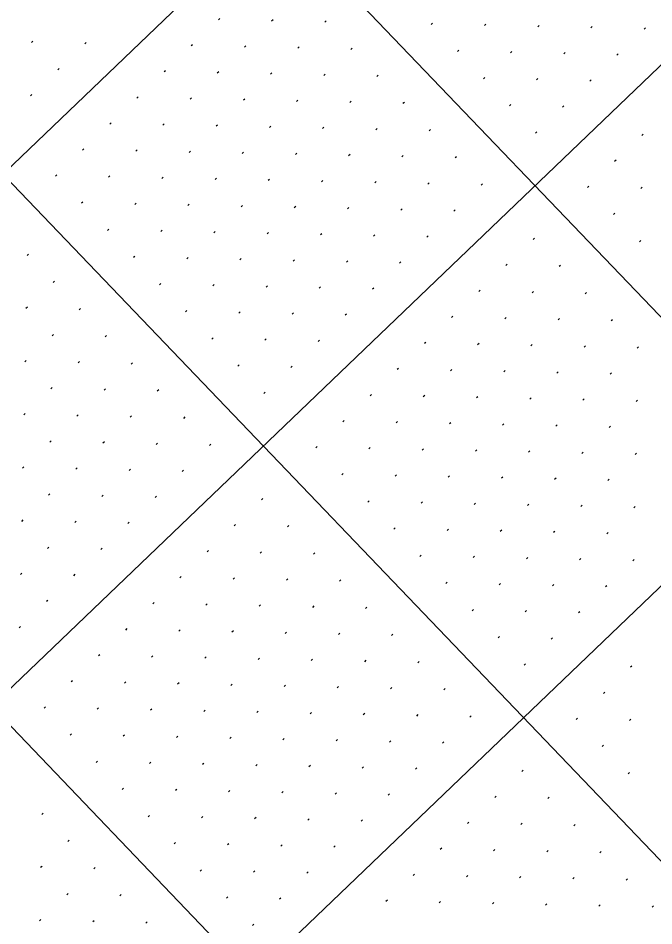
# Model space of a CAD drawing. Extents: x 2148987 to 2151117, y 142806 to 144993.
# Drawn here: x 2150127.1 to 2150211.6, y 144384 to 144504.6 of the extents above; entities that cross this region are included whole.
import ezdxf

# ---------------------------------------------------------------- set-up
doc = ezdxf.new("R2010")
doc.units = 0
doc.layers.add('PR_PIER_PH3', color=7, linetype='Continuous')
doc.layers.add('SHT_Profile_Grid_Minor', color=7, linetype='Continuous')

msp = doc.modelspace()

# ---------------------------------------------------------------- linework, layer by layer
at = {"layer": 'PR_PIER_PH3'}
for p, q in [((2150296.56, 144648.16), (2149159.43, 143558.42)), ((2150331.16, 144612.07), (2149194.02, 143522.32)), ((2150092, 144590.63), (2150413.73, 144254.91)), ((2150365.75, 144575.97), (2149228.62, 143486.22)), ((2150055.9, 144556.04), (2150377.63, 144220.31)), ((2150019.8, 144521.44), (2150341.53, 144185.72))]:
    msp.add_line(p, q, dxfattribs=at)
at = {"layer": 'SHT_Profile_Grid_Minor'}
for p, q in [((2150153.91, 144504.53), (2150153.73, 144504.36)), ((2150160.98, 144504.38), (2150160.8, 144504.21)), ((2150168.05, 144504.23), (2150167.87, 144504.06)), ((2150182.19, 144503.93), (2150182.01, 144503.76)), ((2150189.26, 144503.78), (2150189.08, 144503.61)), ((2150196.33, 144503.63), (2150196.15, 144503.46)), ((2150203.4, 144503.48), (2150203.21, 144503.3)), ((2150210.46, 144503.33), (2150210.28, 144503.15)), ((2150129.09, 144501.52), (2150128.91, 144501.35)), ((2150136.16, 144501.37), (2150135.98, 144501.2)), ((2150150.3, 144501.07), (2150150.12, 144500.9)), ((2150157.37, 144500.92), (2150157.19, 144500.75)), ((2150164.44, 144500.77), (2150164.26, 144500.6)), ((2150171.51, 144500.62), (2150171.33, 144500.45)), ((2150185.65, 144500.32), (2150185.47, 144500.15)), ((2150192.72, 144500.17), (2150192.54, 144500)), ((2150199.79, 144500.02), (2150199.6, 144499.85)), ((2150206.85, 144499.87), (2150206.67, 144499.69)), ((2150132.55, 144497.91), (2150132.37, 144497.74)), ((2150146.69, 144497.61), (2150146.51, 144497.44)), ((2150153.76, 144497.46), (2150153.58, 144497.29)), ((2150160.83, 144497.31), (2150160.65, 144497.14)), ((2150167.9, 144497.16), (2150167.72, 144496.99)), ((2150174.97, 144497.01), (2150174.79, 144496.84)), ((2150189.11, 144496.71), (2150188.93, 144496.54)), ((2150196.18, 144496.56), (2150195.99, 144496.39)), ((2150203.24, 144496.41), (2150203.06, 144496.24)), ((2150128.94, 144494.45), (2150128.76, 144494.28)), ((2150143.08, 144494.15), (2150142.9, 144493.98)), ((2150150.15, 144494), (2150149.97, 144493.83)), ((2150157.22, 144493.85), (2150157.04, 144493.68)), ((2150164.29, 144493.7), (2150164.11, 144493.53)), ((2150171.36, 144493.55), (2150171.18, 144493.38)), ((2150178.43, 144493.4), (2150178.25, 144493.23)), ((2150192.57, 144493.1), (2150192.38, 144492.93)), ((2150199.63, 144492.95), (2150199.45, 144492.78)), ((2150139.47, 144490.69), (2150139.29, 144490.52)), ((2150146.54, 144490.54), (2150146.36, 144490.37)), ((2150153.61, 144490.39), (2150153.43, 144490.22)), ((2150160.68, 144490.24), (2150160.5, 144490.07)), ((2150167.75, 144490.09), (2150167.57, 144489.92)), ((2150174.82, 144489.94), (2150174.64, 144489.77)), ((2150181.89, 144489.79), (2150181.71, 144489.62)), ((2150196.02, 144489.49), (2150195.84, 144489.32)), ((2150210.16, 144489.19), (2150209.98, 144489.02)), ((2150135.86, 144487.23), (2150135.68, 144487.06)), ((2150142.93, 144487.08), (2150142.75, 144486.91)), ((2150150, 144486.93), (2150149.82, 144486.76)), ((2150157.07, 144486.78), (2150156.89, 144486.61)), ((2150164.14, 144486.63), (2150163.96, 144486.46)), ((2150171.21, 144486.48), (2150171.03, 144486.31)), ((2150178.28, 144486.33), (2150178.1, 144486.16)), ((2150185.35, 144486.18), (2150185.16, 144486.01)), ((2150206.55, 144485.73), (2150206.37, 144485.56)), ((2150132.25, 144483.77), (2150132.07, 144483.6)), ((2150139.32, 144483.62), (2150139.14, 144483.45)), ((2150146.39, 144483.47), (2150146.21, 144483.3)), ((2150153.46, 144483.32), (2150153.28, 144483.15)), ((2150160.53, 144483.17), (2150160.35, 144483)), ((2150167.6, 144483.02), (2150167.42, 144482.85)), ((2150174.67, 144482.87), (2150174.49, 144482.7)), ((2150181.74, 144482.72), (2150181.55, 144482.55)), ((2150188.8, 144482.57), (2150188.62, 144482.4)), ((2150202.94, 144482.27), (2150202.76, 144482.1)), ((2150210.01, 144482.12), (2150209.83, 144481.95)), ((2150135.71, 144480.16), (2150135.53, 144479.99)), ((2150142.78, 144480.01), (2150142.6, 144479.84)), ((2150149.85, 144479.86), (2150149.67, 144479.69)), ((2150156.92, 144479.71), (2150156.74, 144479.54)), ((2150163.99, 144479.56), (2150163.81, 144479.39)), ((2150171.06, 144479.41), (2150170.88, 144479.24)), ((2150178.13, 144479.26), (2150177.95, 144479.09)), ((2150185.19, 144479.11), (2150185.01, 144478.94)), ((2150206.4, 144478.66), (2150206.22, 144478.49)), ((2150139.17, 144476.55), (2150138.99, 144476.38)), ((2150146.24, 144476.4), (2150146.06, 144476.23)), ((2150153.31, 144476.25), (2150153.13, 144476.08)), ((2150160.38, 144476.1), (2150160.2, 144475.93)), ((2150167.45, 144475.95), (2150167.27, 144475.78)), ((2150174.52, 144475.8), (2150174.34, 144475.63)), ((2150181.59, 144475.65), (2150181.4, 144475.48)), ((2150195.72, 144475.35), (2150195.54, 144475.18)), ((2150209.86, 144475.05), (2150209.68, 144474.88)), ((2150128.49, 144473.24), (2150128.31, 144473.07)), ((2150142.63, 144472.94), (2150142.45, 144472.77)), ((2150149.7, 144472.79), (2150149.52, 144472.62)), ((2150156.77, 144472.64), (2150156.59, 144472.47)), ((2150163.84, 144472.49), (2150163.66, 144472.32)), ((2150170.91, 144472.34), (2150170.73, 144472.17)), ((2150177.98, 144472.19), (2150177.79, 144472.02)), ((2150192.11, 144471.89), (2150191.93, 144471.72)), ((2150199.18, 144471.74), (2150199, 144471.57)), ((2150131.95, 144469.63), (2150131.77, 144469.46)), ((2150146.09, 144469.33), (2150145.91, 144469.16)), ((2150153.16, 144469.18), (2150152.98, 144469.01)), ((2150160.23, 144469.03), (2150160.05, 144468.86)), ((2150167.3, 144468.88), (2150167.12, 144468.71)), ((2150174.37, 144468.73), (2150174.18, 144468.56)), ((2150188.5, 144468.43), (2150188.32, 144468.26)), ((2150195.57, 144468.28), (2150195.39, 144468.11)), ((2150202.64, 144468.13), (2150202.46, 144467.96)), ((2150128.34, 144466.18), (2150128.16, 144466)), ((2150135.41, 144466.02), (2150135.23, 144465.85)), ((2150149.55, 144465.72), (2150149.37, 144465.55)), ((2150156.62, 144465.57), (2150156.44, 144465.4)), ((2150163.69, 144465.42), (2150163.51, 144465.25)), ((2150170.76, 144465.27), (2150170.57, 144465.1)), ((2150184.89, 144464.97), (2150184.71, 144464.8)), ((2150191.96, 144464.82), (2150191.78, 144464.65)), ((2150199.03, 144464.67), (2150198.85, 144464.5)), ((2150206.1, 144464.52), (2150205.92, 144464.35)), ((2150131.8, 144462.57), (2150131.62, 144462.39)), ((2150138.87, 144462.41), (2150138.69, 144462.24)), ((2150153.01, 144462.11), (2150152.83, 144461.94)), ((2150160.08, 144461.96), (2150159.9, 144461.79)), ((2150167.15, 144461.81), (2150166.96, 144461.64)), ((2150181.28, 144461.51), (2150181.1, 144461.34)), ((2150188.35, 144461.36), (2150188.17, 144461.19)), ((2150195.42, 144461.21), (2150195.24, 144461.04)), ((2150202.49, 144461.06), (2150202.31, 144460.89)), ((2150209.56, 144460.91), (2150209.38, 144460.74)), ((2150128.19, 144459.11), (2150128.01, 144458.93)), ((2150135.26, 144458.96), (2150135.08, 144458.78)), ((2150142.33, 144458.8), (2150142.15, 144458.63)), ((2150156.47, 144458.5), (2150156.29, 144458.33)), ((2150163.54, 144458.35), (2150163.35, 144458.18)), ((2150177.67, 144458.05), (2150177.49, 144457.88)), ((2150184.74, 144457.9), (2150184.56, 144457.73)), ((2150191.81, 144457.75), (2150191.63, 144457.58)), ((2150198.88, 144457.6), (2150198.7, 144457.43)), ((2150205.95, 144457.45), (2150205.77, 144457.28)), ((2150131.65, 144455.5), (2150131.47, 144455.32)), ((2150138.72, 144455.35), (2150138.54, 144455.17)), ((2150145.79, 144455.2), (2150145.61, 144455.02)), ((2150159.93, 144454.89), (2150159.74, 144454.72)), ((2150174.06, 144454.59), (2150173.88, 144454.42)), ((2150181.13, 144454.44), (2150180.95, 144454.27)), ((2150188.2, 144454.29), (2150188.02, 144454.12)), ((2150195.27, 144454.14), (2150195.09, 144453.97)), ((2150202.34, 144453.99), (2150202.16, 144453.82)), ((2150209.41, 144453.84), (2150209.23, 144453.67)), ((2150128.04, 144452.04), (2150127.86, 144451.86)), ((2150135.11, 144451.89), (2150134.93, 144451.71)), ((2150142.18, 144451.74), (2150142, 144451.56)), ((2150149.25, 144451.59), (2150149.07, 144451.41)), ((2150170.45, 144451.13), (2150170.27, 144450.96)), ((2150177.52, 144450.98), (2150177.34, 144450.81)), ((2150184.59, 144450.83), (2150184.41, 144450.66)), ((2150191.66, 144450.68), (2150191.48, 144450.51)), ((2150198.73, 144450.53), (2150198.55, 144450.36)), ((2150205.8, 144450.38), (2150205.62, 144450.21)), ((2150131.5, 144448.43), (2150131.32, 144448.25)), ((2150138.57, 144448.28), (2150138.39, 144448.1)), ((2150145.64, 144448.13), (2150145.46, 144447.95)), ((2150152.71, 144447.98), (2150152.52, 144447.8)), ((2150166.84, 144447.67), (2150166.66, 144447.5)), ((2150173.91, 144447.52), (2150173.73, 144447.35)), ((2150180.98, 144447.37), (2150180.8, 144447.2)), ((2150188.05, 144447.22), (2150187.87, 144447.05)), ((2150195.12, 144447.07), (2150194.94, 144446.9)), ((2150202.19, 144446.92), (2150202.01, 144446.75)), ((2150209.26, 144446.77), (2150209.08, 144446.6)), ((2150127.89, 144444.97), (2150127.71, 144444.79)), ((2150134.96, 144444.82), (2150134.78, 144444.64)), ((2150142.03, 144444.67), (2150141.85, 144444.49)), ((2150149.1, 144444.52), (2150148.91, 144444.34)), ((2150170.3, 144444.06), (2150170.12, 144443.89)), ((2150177.37, 144443.91), (2150177.19, 144443.74)), ((2150184.44, 144443.76), (2150184.26, 144443.59)), ((2150191.51, 144443.61), (2150191.33, 144443.44)), ((2150198.58, 144443.46), (2150198.4, 144443.29)), ((2150205.65, 144443.31), (2150205.47, 144443.14)), ((2150131.35, 144441.36), (2150131.17, 144441.18)), ((2150138.42, 144441.21), (2150138.24, 144441.03)), ((2150145.49, 144441.06), (2150145.31, 144440.88)), ((2150159.62, 144440.76), (2150159.44, 144440.58)), ((2150173.76, 144440.45), (2150173.58, 144440.28)), ((2150180.83, 144440.3), (2150180.65, 144440.13)), ((2150187.9, 144440.15), (2150187.72, 144439.98)), ((2150194.97, 144440), (2150194.79, 144439.83)), ((2150202.04, 144439.85), (2150201.86, 144439.68)), ((2150209.11, 144439.7), (2150208.93, 144439.53)), ((2150127.74, 144437.9), (2150127.56, 144437.72)), ((2150134.81, 144437.75), (2150134.63, 144437.57)), ((2150141.88, 144437.6), (2150141.7, 144437.42)), ((2150156.01, 144437.3), (2150155.83, 144437.12)), ((2150163.08, 144437.15), (2150162.9, 144436.97)), ((2150177.22, 144436.84), (2150177.04, 144436.67)), ((2150184.29, 144436.69), (2150184.11, 144436.52)), ((2150191.36, 144436.54), (2150191.18, 144436.37)), ((2150198.43, 144436.39), (2150198.25, 144436.22)), ((2150205.5, 144436.24), (2150205.32, 144436.07)), ((2150131.2, 144434.29), (2150131.02, 144434.11)), ((2150138.27, 144434.14), (2150138.09, 144433.96)), ((2150152.4, 144433.84), (2150152.22, 144433.66)), ((2150159.47, 144433.69), (2150159.29, 144433.51)), ((2150166.54, 144433.54), (2150166.36, 144433.36)), ((2150180.68, 144433.23), (2150180.5, 144433.06)), ((2150187.75, 144433.08), (2150187.57, 144432.91)), ((2150194.82, 144432.93), (2150194.64, 144432.76)), ((2150201.89, 144432.78), (2150201.71, 144432.61)), ((2150208.96, 144432.63), (2150208.78, 144432.46)), ((2150127.59, 144430.83), (2150127.41, 144430.66)), ((2150134.66, 144430.68), (2150134.48, 144430.5)), ((2150148.79, 144430.38), (2150148.61, 144430.2)), ((2150155.86, 144430.23), (2150155.68, 144430.05)), ((2150162.93, 144430.08), (2150162.75, 144429.9)), ((2150170, 144429.93), (2150169.82, 144429.75)), ((2150184.14, 144429.62), (2150183.96, 144429.45)), ((2150191.21, 144429.47), (2150191.03, 144429.3)), ((2150198.28, 144429.32), (2150198.1, 144429.15)), ((2150205.35, 144429.17), (2150205.17, 144429)), ((2150131.05, 144427.22), (2150130.87, 144427.05)), ((2150145.18, 144426.92), (2150145, 144426.74)), ((2150152.25, 144426.77), (2150152.07, 144426.59)), ((2150159.32, 144426.62), (2150159.14, 144426.44)), ((2150166.39, 144426.47), (2150166.21, 144426.29)), ((2150173.46, 144426.32), (2150173.28, 144426.14)), ((2150187.6, 144426.01), (2150187.42, 144425.84)), ((2150194.67, 144425.86), (2150194.49, 144425.69)), ((2150201.74, 144425.71), (2150201.56, 144425.54)), ((2150127.44, 144423.76), (2150127.26, 144423.59)), ((2150141.57, 144423.46), (2150141.39, 144423.28)), ((2150148.64, 144423.31), (2150148.46, 144423.13)), ((2150155.71, 144423.16), (2150155.53, 144422.98)), ((2150162.78, 144423.01), (2150162.6, 144422.83)), ((2150169.85, 144422.86), (2150169.67, 144422.68)), ((2150176.92, 144422.71), (2150176.74, 144422.53)), ((2150191.06, 144422.4), (2150190.88, 144422.23)), ((2150198.13, 144422.25), (2150197.95, 144422.08)), ((2150137.96, 144420), (2150137.78, 144419.83)), ((2150145.03, 144419.85), (2150144.85, 144419.67)), ((2150152.1, 144419.7), (2150151.92, 144419.52)), ((2150159.17, 144419.55), (2150158.99, 144419.37)), ((2150166.24, 144419.4), (2150166.06, 144419.22)), ((2150173.31, 144419.25), (2150173.13, 144419.07)), ((2150180.38, 144419.1), (2150180.2, 144418.92)), ((2150194.52, 144418.79), (2150194.34, 144418.62)), ((2150208.66, 144418.49), (2150208.48, 144418.32)), ((2150134.35, 144416.54), (2150134.17, 144416.37)), ((2150141.42, 144416.39), (2150141.24, 144416.22)), ((2150148.49, 144416.24), (2150148.31, 144416.06)), ((2150155.56, 144416.09), (2150155.38, 144415.91)), ((2150162.63, 144415.94), (2150162.45, 144415.76)), ((2150169.7, 144415.79), (2150169.52, 144415.61)), ((2150176.77, 144415.64), (2150176.59, 144415.46)), ((2150183.84, 144415.49), (2150183.66, 144415.31)), ((2150205.05, 144415.03), (2150204.87, 144414.86)), ((2150130.74, 144413.08), (2150130.56, 144412.91)), ((2150137.81, 144412.93), (2150137.63, 144412.76)), ((2150144.88, 144412.78), (2150144.7, 144412.61)), ((2150151.95, 144412.63), (2150151.77, 144412.45)), ((2150159.02, 144412.48), (2150158.84, 144412.3)), ((2150166.09, 144412.33), (2150165.91, 144412.15)), ((2150173.16, 144412.18), (2150172.98, 144412)), ((2150180.23, 144412.03), (2150180.05, 144411.85)), ((2150187.3, 144411.88), (2150187.12, 144411.7)), ((2150201.44, 144411.57), (2150201.26, 144411.4)), ((2150208.51, 144411.42), (2150208.33, 144411.25)), ((2150134.2, 144409.47), (2150134.02, 144409.3)), ((2150141.27, 144409.32), (2150141.09, 144409.15)), ((2150148.34, 144409.17), (2150148.16, 144409)), ((2150155.41, 144409.02), (2150155.23, 144408.84)), ((2150162.48, 144408.87), (2150162.3, 144408.69)), ((2150169.55, 144408.72), (2150169.37, 144408.54)), ((2150176.62, 144408.57), (2150176.44, 144408.39)), ((2150183.69, 144408.42), (2150183.51, 144408.24)), ((2150204.9, 144407.96), (2150204.72, 144407.79)), ((2150137.66, 144405.86), (2150137.48, 144405.69)), ((2150144.73, 144405.71), (2150144.55, 144405.54)), ((2150151.8, 144405.56), (2150151.62, 144405.39)), ((2150158.87, 144405.41), (2150158.69, 144405.23)), ((2150165.94, 144405.26), (2150165.76, 144405.08)), ((2150173.01, 144405.11), (2150172.83, 144404.93)), ((2150180.08, 144404.96), (2150179.9, 144404.78)), ((2150194.22, 144404.66), (2150194.04, 144404.48)), ((2150208.36, 144404.35), (2150208.18, 144404.18)), ((2150141.12, 144402.25), (2150140.94, 144402.08)), ((2150148.19, 144402.1), (2150148.01, 144401.93)), ((2150155.26, 144401.95), (2150155.08, 144401.78)), ((2150162.33, 144401.8), (2150162.15, 144401.62)), ((2150169.4, 144401.65), (2150169.22, 144401.47)), ((2150176.47, 144401.5), (2150176.29, 144401.32)), ((2150190.61, 144401.2), (2150190.43, 144401.02)), ((2150197.68, 144401.05), (2150197.5, 144400.87)), ((2150130.44, 144398.94), (2150130.26, 144398.77)), ((2150144.58, 144398.64), (2150144.4, 144398.47)), ((2150151.65, 144398.49), (2150151.47, 144398.32)), ((2150158.72, 144398.34), (2150158.54, 144398.17)), ((2150165.79, 144398.19), (2150165.61, 144398.02)), ((2150172.86, 144398.04), (2150172.68, 144397.86)), ((2150187, 144397.74), (2150186.82, 144397.56)), ((2150194.07, 144397.59), (2150193.89, 144397.41)), ((2150201.14, 144397.44), (2150200.96, 144397.26)), ((2150133.9, 144395.33), (2150133.72, 144395.16)), ((2150148.04, 144395.03), (2150147.86, 144394.86)), ((2150155.11, 144394.88), (2150154.93, 144394.71)), ((2150162.18, 144394.73), (2150162, 144394.56)), ((2150169.25, 144394.58), (2150169.07, 144394.41)), ((2150183.39, 144394.28), (2150183.21, 144394.1)), ((2150190.46, 144394.13), (2150190.28, 144393.95)), ((2150197.53, 144393.98), (2150197.35, 144393.8)), ((2150204.6, 144393.83), (2150204.42, 144393.65)), ((2150130.29, 144391.87), (2150130.11, 144391.7)), ((2150137.36, 144391.72), (2150137.18, 144391.55)), ((2150151.5, 144391.42), (2150151.32, 144391.25)), ((2150158.57, 144391.27), (2150158.39, 144391.1)), ((2150165.64, 144391.12), (2150165.46, 144390.95)), ((2150179.78, 144390.82), (2150179.6, 144390.64)), ((2150186.85, 144390.67), (2150186.67, 144390.49)), ((2150193.92, 144390.52), (2150193.74, 144390.34)), ((2150200.99, 144390.37), (2150200.81, 144390.19)), ((2150208.06, 144390.22), (2150207.88, 144390.04)), ((2150133.75, 144388.26), (2150133.57, 144388.09)), ((2150140.82, 144388.11), (2150140.64, 144387.94)), ((2150154.96, 144387.81), (2150154.78, 144387.64)), ((2150162.03, 144387.66), (2150161.85, 144387.49)), ((2150176.17, 144387.36), (2150175.99, 144387.19)), ((2150183.24, 144387.21), (2150183.06, 144387.03)), ((2150190.31, 144387.06), (2150190.13, 144386.88)), ((2150197.38, 144386.91), (2150197.2, 144386.73)), ((2150204.45, 144386.76), (2150204.27, 144386.58)), ((2150211.52, 144386.61), (2150211.34, 144386.43)), ((2150130.14, 144384.8), (2150129.96, 144384.63)), ((2150137.21, 144384.65), (2150137.03, 144384.48)), ((2150144.28, 144384.5), (2150144.1, 144384.33)), ((2150158.42, 144384.2), (2150158.24, 144384.03))]:
    msp.add_line(p, q, dxfattribs=at)

doc.saveas('drawing.dxf')
